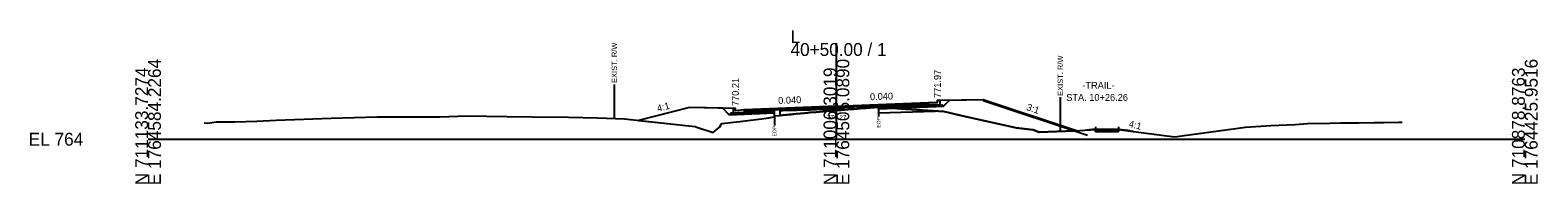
# Model space of a CAD drawing. Extents: x -26 to 5303, y -10 to 9578.
# Drawn here: x 2974.3 to 3302.8, y 490.3 to 523.7 of the extents above; entities that cross this region are included whole.
import ezdxf

# ---------------------------------------------------------------- set-up
doc = ezdxf.new("R2010")
doc.units = 0
for name, color, linetype in [('Default', 7, 'Continuous'), ('Exist CMT Pavement', 7, 'Continuous'), ('Exist Cross Section Cell', 7, 'Continuous'), ('Exist XS Ground Line', 7, 'Continuous'), ('Old_Level_10', 7, 'Continuous'), ('Old_Level_3', 7, 'Continuous'), ('Old_Level_4', 7, 'Continuous'), ('Prop CMT Conc Surface', 7, 'Continuous'), ('Prop CMT Concrete Structures', 7, 'Continuous'), ('Prop CMT Pvmt Course 1', 7, 'Continuous'), ('Prop CMT Pvmt Course 1 CG', 7, 'Continuous'), ('Prop CMT Pvmt Course 2', 7, 'Continuous'), ('Prop CMT Pvmt Course 3', 7, 'Continuous'), ('Prop CMT Pvmt Surface', 7, 'Continuous'), ('Prop CMT Slope Grass', 7, 'Continuous'), ('Prop CMT Subgrade Earthwork', 7, 'Continuous'), ('Prop Shade Light', 7, 'Continuous'), ('Prop XS Earthwork Shape', 7, 'Continuous'), ('Prop XS EOT Tick Mark', 7, 'Continuous'), ('Prop XS Hydro Elevations', 7, 'Continuous'), ('Prop XS Hydro Slope Text', 7, 'Continuous'), ('Prop XS SE Text', 7, 'Continuous'), ('Prop XS Side Slope Text', 7, 'Continuous'), ('Prop XS Wedging', 7, 'Continuous')]:
    doc.layers.add(name, color=color, linetype=linetype)

msp = doc.modelspace()

# ---------------------------------------------------------------- linework, layer by layer
at = {"layer": 'Exist CMT Pavement'}
msp.add_lwpolyline([(3136.52, 505.06), (3137.75, 505.19), (3138.32, 505.25), (3141.23, 505.51), (3143.06, 505.68), (3143.75, 505.74), (3144.18, 505.79), (3145.56, 505.92), (3147.12, 506.06), (3147.9, 506.11), (3148.83, 506.18), (3150.06, 506.27), (3151.01, 506.34), (3152.54, 506.47), (3153, 506.51), (3153.77, 506.57), (3155.95, 506.75), (3157.28, 506.86), (3159.2, 506.97)], dxfattribs=at)
at = {"layer": 'Exist Cross Section Cell'}
for p, q in [((3150, 500), (3150, 520.92)), ((3000, 500), (3150, 500)), ((3150, 500), (3300, 500))]:
    msp.add_line(p, q, dxfattribs=at)
at = {"layer": 'Exist XS Ground Line'}
msp.add_lwpolyline([(3012.19, 503.57), (3013.01, 503.51), (3014.92, 503.75), (3018.89, 503.75), (3023.72, 503.95), (3027.88, 504.13), (3039.88, 504.59), (3049.95, 504.85), (3063.67, 504.87), (3069.37, 505.12), (3078.26, 504.93), (3083.77, 504.89), (3091.58, 504.81), (3097.95, 504.64), (3103.79, 504.47), (3112.49, 503.46), (3119.24, 502.74), (3119.57, 502.59), (3123.11, 501.47), (3124.52, 502.61), (3125.02, 503.39), (3128.97, 503.84), (3134.27, 504.52), (3135.28, 504.67), (3136.33, 504.85), (3136.52, 505.06), (3137.75, 505.19), (3138.32, 505.25), (3140.12, 505.41), (3141.23, 505.51), (3141.93, 505.58), (3143.06, 505.68), (3143.75, 505.74), (3144.18, 505.79), (3145.56, 505.92), (3147.12, 506.06), (3147.53, 506.09), (3147.9, 506.11), (3148.83, 506.18), (3150.06, 506.27), (3151.01, 506.34), (3153, 506.51), (3153.77, 506.57), (3155.95, 506.75), (3156.46, 506.79), (3157.28, 506.86), (3159.2, 506.97), (3165.2, 506.56), (3173.4, 506), (3178.07, 504.95), (3189.16, 502.46), (3192.85, 502.05), (3194.2, 501.53), (3201.9, 501.86), (3206.38, 502.1), (3208.01, 502.1), (3211.42, 502.11), (3221.41, 500.83), (3223.73, 500.51), (3225.74, 500.8), (3239.15, 502.62), (3244.64, 502.98), (3249.93, 503.21), (3252.68, 503.43), (3257.54, 503.51), (3259.94, 503.54), (3263.82, 503.58), (3267.2, 503.62), (3269.31, 503.64), (3272.5, 503.69), (3273.25, 503.68)], dxfattribs=at)
at = {"layer": 'Old_Level_10'}
for p, q in [((3101.59, 511.94), (3101.59, 504.53)), ((3159.2, 506.97), (3159.2, 504.92)), ((3198.77, 509.13), (3198.77, 501.73)), ((3136.52, 505.06), (3136.52, 503.01))]:
    msp.add_line(p, q, dxfattribs=at)
at = {"layer": 'Old_Level_4'}
msp.add_line((3182, 508.44), (3204.68, 500.88), dxfattribs=at)
at = {"layer": 'Prop CMT Conc Surface'}
for points in [[(3128, 506.21), (3128, 506.71), (3127.5, 506.71)], [(3130, 506.37), (3128, 506.21)], [(3170, 507.97), (3172, 507.97)], [(3172, 507.97), (3172, 508.47), (3172.5, 508.47)]]:
    msp.add_lwpolyline(points, dxfattribs=at)
at = {"layer": 'Prop CMT Concrete Structures'}
for points in [[(3130, 506.37), (3128, 506.21), (3128, 506.71), (3127.5, 506.71)], [(3127.5, 506.71), (3127.5, 505.69), (3130, 505.79)], [(3130, 505.79), (3130, 506.37)], [(3170, 507.97), (3172, 507.97), (3172, 508.47), (3172.5, 508.47)], [(3172.5, 508.47), (3172.5, 507.49), (3170, 507.39)], [(3170, 507.39), (3170, 507.97)]]:
    msp.add_lwpolyline(points, dxfattribs=at)
at = {"layer": 'Prop CMT Pvmt Course 1'}
for points in [[(3150, 507.17), (3130, 506.37)], [(3130, 506.12), (3136.52, 506.38)], [(3130, 506.37), (3130, 506.12)], [(3136.52, 506.38), (3150, 506.92)], [(3136.52, 506.38), (3136.52, 506.38)], [(3150, 507.17), (3170, 507.97)], [(3159.2, 507.29), (3150, 506.92)], [(3150, 506.92), (3150, 507.17)], [(3150, 506.92), (3150, 506.92), (3150, 506.92)], [(3170, 507.72), (3159.2, 507.29)], [(3159.2, 507.29), (3159.2, 507.29)], [(3170, 507.97), (3170, 507.72)]]:
    msp.add_lwpolyline(points, dxfattribs=at)
at = {"layer": 'Prop CMT Pvmt Course 1 CG'}
for points in [[(3170, 507.39), (3173, 507.51), (3173.32, 507.19)], [(3170, 507.06), (3170, 507.39)], [(3173.32, 507.19), (3170, 507.06)], [(3130, 505.79), (3127, 505.67), (3126.65, 505.32)], [(3126.65, 505.32), (3130, 505.46)], [(3130, 505.46), (3130, 505.79)]]:
    msp.add_lwpolyline(points, dxfattribs=at)
at = {"layer": 'Prop CMT Pvmt Course 2'}
for points in [[(3136.52, 506.38), (3130, 506.12)], [(3130, 506.12), (3130, 505.79)], [(3130, 505.79), (3136.52, 506.05)], [(3136.52, 506.05), (3136.52, 506.38)], [(3159.2, 507.29), (3170, 507.72)], [(3170, 507.39), (3159.2, 506.96)], [(3159.2, 506.96), (3159.2, 507.29)], [(3170, 507.72), (3170, 507.39)]]:
    msp.add_lwpolyline(points, dxfattribs=at)
at = {"layer": 'Prop CMT Pvmt Course 3'}
for points in [[(3136.52, 506.05), (3130, 505.79)], [(3136.52, 505.72), (3136.52, 506.05)], [(3159.2, 506.96), (3170, 507.39)], [(3170, 507.06), (3159.2, 506.62)], [(3159.2, 506.62), (3159.2, 506.96)], [(3170, 507.39), (3170, 507.06)], [(3130, 505.79), (3130, 505.46)], [(3130, 505.46), (3136.52, 505.72)]]:
    msp.add_lwpolyline(points, dxfattribs=at)
at = {"layer": 'Prop CMT Pvmt Surface'}
msp.add_line((3206.46, 502.18), (3211.48, 502.18), dxfattribs=at)
for points in [[(3150, 507.17), (3130, 506.37)], [(3150, 507.17), (3170, 507.97)]]:
    msp.add_lwpolyline(points, dxfattribs=at)
at = {"layer": 'Prop CMT Slope Grass'}
for p, q in [((3204.46, 502), (3206.46, 502.18)), ((3211.48, 502.18), (3213.48, 501.99))]:
    msp.add_line(p, q, dxfattribs=at)
for points in [[(3127.5, 506.71), (3118, 506.9), (3106.85, 504.11)], [(3172.5, 508.47), (3182, 508.66), (3202.33, 501.89)], [(3213.48, 501.99), (3214.69, 501.69)]]:
    msp.add_lwpolyline(points, dxfattribs=at)
at = {"layer": 'Prop CMT Subgrade Earthwork'}
for p, q in [((3159.2, 506.62), (3159.2, 506.97)), ((3136.52, 505.06), (3136.52, 505.72)), ((3206.46, 501.68), (3206.46, 502.18)), ((3206.46, 501.68), (3211.48, 501.68)), ((3211.48, 501.68), (3211.48, 502.18))]:
    msp.add_line(p, q, dxfattribs=at)
for points in [[(3130, 505.46), (3126.65, 505.32), (3125.22, 506.76)], [(3159.2, 506.62), (3170, 507.06)], [(3170, 507.06), (3173.32, 507.19), (3174.65, 508.52)], [(3170, 507.08), (3173.32, 507.19), (3174.66, 508.52)], [(3136.52, 505.72), (3130, 505.46)]]:
    msp.add_lwpolyline(points, dxfattribs=at)
at = {"layer": 'Prop Shade Light'}
for p, q in [((3162.4, 506.75), (3159.2, 506.62)), ((3159.2, 506.62), (3159.2, 505.72)), ((3159.2, 505.72), (3171.5, 506.13)), ((3165.2, 506.56), (3162.4, 506.75)), ((3171.5, 506.13), (3165.2, 506.56))]:
    msp.add_line(p, q, dxfattribs=at)
at = {"layer": 'Prop XS Earthwork Shape'}
for points in [[(3118, 506.9), (3106.85, 504.11), (3112.49, 503.46), (3119.24, 502.74), (3119.57, 502.59), (3123.11, 501.47), (3124.52, 502.61), (3125.02, 503.39), (3128.97, 503.84), (3134.27, 504.52), (3135.28, 504.67), (3136.33, 504.85), (3136.52, 505.06), (3136.52, 505.72), (3130, 505.46), (3126.65, 505.32), (3125.22, 506.76)], [(3125.22, 506.76), (3118, 506.9), (3106.85, 504.11), (3112.49, 503.46), (3119.24, 502.74), (3119.57, 502.59), (3123.11, 501.47), (3124.52, 502.61), (3125.02, 503.39), (3128.97, 503.84), (3134.27, 504.52), (3135.28, 504.67), (3136.33, 504.85), (3136.52, 505.06), (3136.52, 505.72), (3130, 505.46), (3126.65, 505.32)], [(3159.2, 506.62), (3162.4, 506.75), (3159.2, 506.97)], [(3159.2, 506.97), (3162.4, 506.75), (3159.2, 506.62)], [(3170, 507.06), (3173.32, 507.19), (3174.65, 508.52), (3182, 508.66), (3202.33, 501.89), (3201.9, 501.86), (3194.2, 501.53), (3192.85, 502.05), (3189.16, 502.46), (3178.07, 504.95), (3173.4, 506), (3165.2, 506.56), (3162.4, 506.75)], [(3173.32, 507.19), (3174.65, 508.52), (3182, 508.66), (3202.33, 501.89), (3201.9, 501.86), (3194.2, 501.53), (3192.85, 502.05), (3189.16, 502.46), (3178.07, 504.95), (3173.4, 506), (3165.2, 506.56), (3162.4, 506.75), (3170, 507.06)], [(3204.46, 502), (3206.38, 502.1), (3206.46, 502.1), (3206.46, 502.18)], [(3206.46, 502.1), (3208.01, 502.1), (3211.42, 502.11), (3211.48, 502.1), (3211.48, 501.68), (3206.46, 501.68)], [(3213.48, 501.99), (3214.69, 501.69), (3211.48, 502.1), (3211.48, 502.18)], [(3211.48, 502.18), (3213.48, 501.99), (3214.69, 501.69), (3211.48, 502.1)]]:
    msp.add_lwpolyline(points, close=True, dxfattribs=at)
at = {"layer": 'Prop XS EOT Tick Mark'}
for p, q in [((3206.46, 502.68), (3206.46, 502.18)), ((3211.48, 502.68), (3211.48, 502.18))]:
    msp.add_line(p, q, dxfattribs=at)
at = {"layer": 'Prop XS Wedging'}
for points in [[(3137.75, 505.19), (3137.75, 506.55), (3138.32, 506.57), (3141.23, 506.66), (3143.06, 506.71), (3143.75, 506.73), (3144.18, 506.75), (3145.56, 506.79), (3147.12, 506.84), (3147.91, 506.86), (3148.83, 506.89), (3150, 506.92), (3150.06, 506.92), (3151.01, 506.95), (3152.54, 507), (3153, 507.01), (3153.77, 507.04), (3155.95, 507.1), (3157.28, 507.14), (3159.2, 507.2), (3159.2, 506.97), (3157.28, 506.86), (3155.95, 506.75), (3153.77, 506.57), (3153, 506.51), (3152.54, 506.47), (3151.01, 506.34), (3150.06, 506.27), (3150, 506.27), (3148.83, 506.18), (3147.91, 506.11), (3147.12, 506.06), (3145.56, 505.92), (3144.18, 505.79), (3143.75, 505.75), (3143.06, 505.68), (3141.23, 505.51), (3138.32, 505.25)], [(3137.75, 505.19), (3137.75, 506.22), (3138.32, 506.24), (3141.23, 506.33), (3143.06, 506.38), (3143.75, 506.4), (3144.18, 506.42), (3145.56, 506.46), (3147.12, 506.51), (3147.91, 506.53), (3148.83, 506.56), (3150, 506.59), (3150.06, 506.59), (3151.01, 506.62), (3151.57, 506.64), (3151.8, 506.41), (3151.01, 506.34), (3150.06, 506.27), (3150, 506.27), (3148.83, 506.18), (3147.91, 506.11), (3147.12, 506.06), (3145.56, 505.92), (3144.18, 505.79), (3143.75, 505.75), (3143.06, 505.68), (3141.23, 505.51), (3138.32, 505.25)]]:
    msp.add_lwpolyline(points, close=True, dxfattribs=at)

# ---------------------------------------------------------------- texts
at = {"layer": 'Default'}
msp.add_text('-', height=0.0001, dxfattribs=at).set_placement((3000, 500))
at = {"layer": 'Exist Cross Section Cell'}
for s, p in [('L', (3140, 520.92)), ('40+50.00 / 1', (3140, 518.12)), ('EL 764', (2974, 498.6))]:
    msp.add_text(s, height=2.8, dxfattribs=at).set_placement(p)
for s, p in [('E 1764584.2264', (3002.8, 490)), ('E 1764505.0890', (3152.8, 490)), ('E 1764425.9516', (3302.8, 490)), ('N 711133.7274', (3000, 490)), ('N 711006.3019', (3150, 490)), ('N 710878.8763', (3300, 490))]:
    msp.add_text(s, height=2.8, rotation=90, dxfattribs=at).set_placement(p)
at = {"layer": 'Old_Level_10'}
for s, height, p in [('EXIST. R/W', 1.181, (3102.19, 512.24)), ('EXIST. R/W', 1.181, (3199.37, 509.43)), ('EOP', 0.787, (3136.91, 500.61)), ('EOP', 0.787, (3159.59, 502.52))]:
    msp.add_text(s, height=height, rotation=90, dxfattribs=at).set_placement(p)
at = {"layer": 'Old_Level_3'}
msp.add_text('770.27', height=1, dxfattribs=at).set_placement((3147.96, 504.27))
at = {"layer": 'Prop XS Hydro Elevations'}
for s, p in [('770.21', (3128.75, 507.21)), ('771.97', (3172.75, 508.97))]:
    msp.add_text(s, height=1.5, rotation=90, dxfattribs=at).set_placement(p)
at = {"layer": 'Prop XS Hydro Slope Text'}
for s, p in [('STA. 10+26.26', (3200.08, 508.35)), ('-TRAIL-', (3203.59, 510.98))]:
    msp.add_text(s, height=1.5, dxfattribs=at).set_placement(p)
at = {"layer": 'Prop XS SE Text'}
for p in [(3137.34, 507.67), (3157.34, 508.47)]:
    msp.add_text('0.040', height=1.5, rotation=2.2906, dxfattribs=at).set_placement(p)
at = {"layer": 'Prop XS Side Slope Text'}
for s, rotation, p in [('4:1', 14.0362, (3111.09, 505.95)), ('3:1', 341.5651, (3191.28, 506.36)), ('4:1', 345.9638, (3213.58, 502.7))]:
    msp.add_text(s, height=1.5, rotation=rotation, dxfattribs=at).set_placement(p)

doc.saveas('drawing.dxf')
